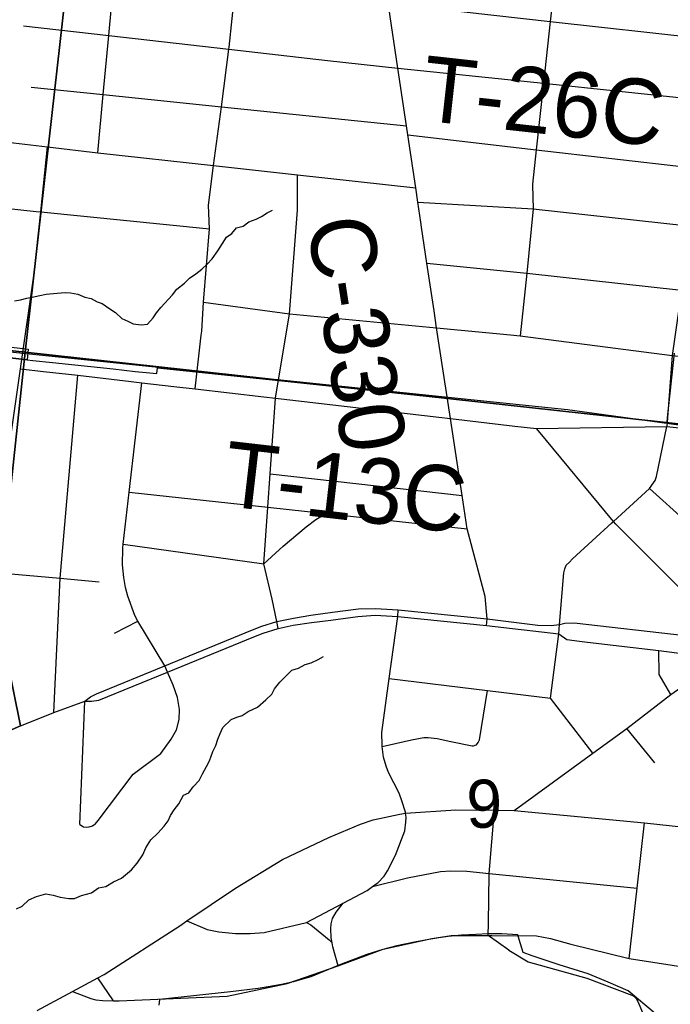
# Model space of a CAD drawing. Extents: x 0 to 34, y 0 to 22.
# Drawn here: x 3.7866 to 4.0699, y 18.1401 to 18.5686 of the extents above; entities that cross this region are included whole.
import ezdxf

# ---------------------------------------------------------------- set-up
doc = ezdxf.new("R2010")
doc.units = 0
for name, color, linetype in [('GM_X_City_Street', 7, 'Continuous'), ('GM_X_Corporation', 7, 'Continuous'), ('GM_X_County_Road', 7, 'Continuous'), ('GM_X_County_Road_Text', 7, 'Continuous'), ('GM_X_Minor_River', 7, 'Continuous'), ('GM_X_Rail_Line', 7, 'Continuous'), ('GM_X_Section', 7, 'Continuous'), ('GM_X_Section_Text', 7, 'Continuous'), ('GM_X_Township_Road', 7, 'Continuous'), ('GM_X_Township_Road_Text', 7, 'Continuous'), ('GM_X_US_Route', 7, 'Continuous')]:
    doc.layers.add(name, color=color, linetype=linetype)

msp = doc.modelspace()

# ---------------------------------------------------------------- linework, layer by layer
at = {"layer": 'GM_X_City_Street'}
for p, q in [((3.90761, 18.48575), (3.9076, 18.50112)), ((3.89564, 18.37094), (3.9793, 18.36153)), ((3.83168, 18.34037), (3.8929, 18.33184)), ((3.82789, 18.30165), (3.83811, 18.30679)), ((3.81273, 18.21831), (3.81499, 18.27198)), ((4.06318, 18.24515), (4.05108, 18.26012)), ((3.82752, 18.14157), (3.82069, 18.15161))]:
    msp.add_line(p, q, dxfattribs=at)
for points in [[(3.82059, 18.51072), (3.82296, 18.53607), (3.82536, 18.56174), (3.82774, 18.58708), (3.82778, 18.58752), (3.83151, 18.61756), (3.83508, 18.64638)], [(3.86882, 18.48794), (3.87108, 18.50515), (3.87445, 18.53075), (3.87774, 18.55574), (3.87786, 18.5567), (3.88051, 18.58182), (3.88059, 18.5826), (3.8837, 18.61207), (3.88671, 18.64074)], [(3.7882, 18.56599), (3.82536, 18.56174), (3.87774, 18.55574), (3.92064, 18.55083), (3.9513, 18.54761), (4.01474, 18.54094), (4.08062, 18.534), (4.11469, 18.53157), (4.14025, 18.52918)], [(3.79165, 18.5393), (3.82296, 18.53607), (3.87445, 18.53075), (3.95505, 18.52242)], [(3.95563, 18.51853), (4.01159, 18.51205), (4.07747, 18.50443), (4.08622, 18.50342), (4.1369, 18.49816)], [(3.78698, 18.41672), (3.79271, 18.45717), (3.79579, 18.48497), (3.79642, 18.49071), (3.79869, 18.51333)], [(3.76428, 18.48836), (3.79383, 18.48518), (3.79579, 18.48497), (3.86922, 18.4776)], [(3.774, 18.30631), (3.77546, 18.32135), (3.77611, 18.32806), (3.77998, 18.36798), (3.78698, 18.41672)], [(3.80154, 18.26706), (3.80426, 18.32552), (3.81186, 18.41384)], [(3.85093, 18.28464), (3.84984, 18.28742), (3.83811, 18.30679), (3.83678, 18.30925), (3.83372, 18.31768), (3.83265, 18.32143), (3.83198, 18.3259), (3.83143, 18.33138), (3.83148, 18.33865), (3.83168, 18.34037), (3.83427, 18.36294), (3.83974, 18.4106)], [(3.89916, 18.30358), (3.89866, 18.30664), (3.89657, 18.3164), (3.8929, 18.33184), (3.89462, 18.35642), (3.89564, 18.37094), (3.89801, 18.40385)], [(4.08587, 18.30069), (4.08645, 18.30438), (4.08638, 18.30763), (4.08414, 18.31125), (4.04623, 18.34898), (4.04518, 18.35025), (4.01255, 18.38962), (4.01161, 18.39067)], [(4.03626, 18.24933), (4.01779, 18.2733), (4.02137, 18.30127), (4.02172, 18.30543), (4.02363, 18.32793), (4.02404, 18.32966), (4.02465, 18.33114), (4.02601, 18.33254), (4.02736, 18.33394), (4.04447, 18.34961), (4.04518, 18.35025), (4.06083, 18.3646), (4.06269, 18.36698), (4.06336, 18.36805), (4.06398, 18.36986), (4.06838, 18.39161)], [(4.06838, 18.39161), (4.09799, 18.38837), (4.12496, 18.38543)], [(3.83427, 18.36294), (3.89462, 18.35642), (3.91993, 18.35369), (3.98151, 18.34705)], [(4.14353, 18.35641), (4.12544, 18.34462), (4.11184, 18.33576), (4.10745, 18.33471), (4.10148, 18.33482), (4.09602, 18.33569), (4.09064, 18.33765), (4.07697, 18.35001), (4.06083, 18.3646)], [(3.8929, 18.33184), (3.90138, 18.33945), (3.91132, 18.34783), (3.91551, 18.35101), (3.91993, 18.35369)], [(3.77611, 18.32806), (3.80426, 18.32552), (3.82123, 18.32398)], [(3.85937, 18.17633), (3.86821, 18.17265), (3.87336, 18.17162), (3.88052, 18.17087), (3.88704, 18.17081), (3.89306, 18.17137), (3.91154, 18.17563), (3.92743, 18.18403), (3.93787, 18.18963), (3.9403, 18.19132), (3.94234, 18.19275), (3.94274, 18.19303), (3.94532, 18.19577), (3.94677, 18.19818), (3.95033, 18.20495), (3.95434, 18.21551), (3.95482, 18.21928), (3.95497, 18.22146), (3.95468, 18.2233), (3.95455, 18.22374), (3.95305, 18.22862), (3.95182, 18.23192), (3.94725, 18.24095), (3.94615, 18.24373), (3.94511, 18.24765), (3.94452, 18.25231), (3.94447, 18.2527), (3.94437, 18.25831), (3.94757, 18.28187), (3.95123, 18.30884), (3.95137, 18.31183)], [(4.00199, 18.22439), (4.03626, 18.24933), (4.05108, 18.26012), (4.07024, 18.27487), (4.08139, 18.28268), (4.08446, 18.28742), (4.08508, 18.29078), (4.08587, 18.30069)], [(4.07024, 18.27487), (4.06513, 18.28361), (4.0649, 18.29411)], [(3.81273, 18.21831), (3.81442, 18.21733), (3.81565, 18.21711), (3.81689, 18.21727), (3.81829, 18.21777), (3.81891, 18.21812), (3.81947, 18.21846), (3.82074, 18.22004), (3.83596, 18.24026), (3.84811, 18.24927), (3.85259, 18.25549), (3.85483, 18.25947), (3.85599, 18.26403), (3.85621, 18.26844), (3.85534, 18.27364), (3.85339, 18.27892), (3.85093, 18.28464)], [(3.94757, 18.28187), (3.99039, 18.27665), (4.01779, 18.2733)], [(3.98423, 18.2526), (3.98497, 18.25285), (3.98548, 18.25307), (3.9863, 18.25401), (3.98685, 18.25513), (3.99039, 18.27665)], [(3.94452, 18.25231), (3.95722, 18.25519), (3.96256, 18.25621), (3.96456, 18.25624), (3.96844, 18.25571), (3.97434, 18.25452)], [(3.97434, 18.25452), (3.98367, 18.25262), (3.98423, 18.2526)], [(3.95468, 18.2233), (3.97655, 18.22474), (3.99345, 18.22457), (4.00199, 18.22439)], [(3.99963, 18.16361), (3.99064, 18.17007), (3.99071, 18.17539), (3.99099, 18.19668), (3.99102, 18.19705), (3.99345, 18.22457)], [(4.00199, 18.22439), (4.05866, 18.21901), (4.08944, 18.21574), (4.11717, 18.21278), (4.1574, 18.2085), (4.18818, 18.20522), (4.21888, 18.20195), (4.23304, 18.20044), (4.23459, 18.20044), (4.23592, 18.2005), (4.23762, 18.20082), (4.24412, 18.20287), (4.24912, 18.20489), (4.25307, 18.20726), (4.26706, 18.21564)], [(3.7942, 18.13733), (3.80954, 18.1456), (3.82069, 18.15161), (3.82338, 18.15307), (3.85628, 18.17424), (3.85937, 18.17633), (3.88054, 18.19064), (3.90111, 18.20314), (3.92124, 18.2126), (3.93507, 18.21847), (3.94057, 18.22037), (3.95216, 18.22278), (3.95468, 18.2233)], [(4.05197, 18.16003), (4.05544, 18.19056), (4.05866, 18.21901)], [(3.9403, 18.19132), (3.95545, 18.19515), (3.96993, 18.19788), (3.97431, 18.19819), (3.98133, 18.19802), (3.99102, 18.19705), (4.05544, 18.19056)], [(3.9253, 18.15679), (3.92294, 18.16503), (3.92264, 18.16683), (3.92227, 18.16904), (3.92215, 18.17303), (3.92227, 18.17508), (3.92281, 18.17739), (3.9245, 18.18017), (3.92743, 18.18403)], [(3.91154, 18.17563), (3.91337, 18.17466), (3.92132, 18.16819), (3.92264, 18.16683)], [(3.80954, 18.1456), (3.81766, 18.14254), (3.81982, 18.14203), (3.82277, 18.14167), (3.82752, 18.14157), (3.82998, 18.14152), (3.87693, 18.14357), (3.90306, 18.1491), (3.9253, 18.15679), (3.92639, 18.15717), (3.94495, 18.164), (3.96612, 18.16877), (3.9745, 18.17003), (3.99064, 18.17007), (3.99218, 18.17005), (4.01172, 18.16981), (4.0178, 18.16877), (4.02665, 18.16627), (4.05197, 18.16003), (4.08106, 18.15552)]]:
    msp.add_lwpolyline(points, dxfattribs=at)
at = {"layer": 'GM_X_Corporation'}
for points in [[(3.77634, 18.4268), (3.78809, 18.42549), (3.79037, 18.42521), (3.78987, 18.4206), (3.78748, 18.42087), (3.75274, 18.42486)], [(3.75274, 18.42486), (3.78748, 18.42087), (3.78987, 18.4206), (3.79231, 18.42034), (3.80094, 18.41942), (3.82729, 18.4166), (3.83695, 18.41557), (3.84162, 18.41507), (3.84629, 18.41457), (3.84656, 18.41715), (3.90075, 18.41142), (3.97599, 18.40346), (4.06541, 18.39367), (4.06852, 18.3933), (4.06875, 18.39529), (4.07174, 18.42348)], [(3.77441, 18.32237), (3.78698, 18.26121), (3.78076, 18.25845)], [(3.78076, 18.25845), (3.78698, 18.26121), (3.77441, 18.32237)], [(4.06332, 18.13608), (4.05156, 18.14587), (4.04293, 18.14964), (4.03424, 18.15331), (4.02158, 18.15722), (4.00975, 18.16114), (4.00581, 18.16263), (4.00523, 18.16453), (4.00408, 18.16825), (4.00352, 18.17023), (3.99661, 18.17073), (3.99069, 18.17078), (3.98527, 18.17048), (3.97896, 18.17009), (3.97323, 18.16954), (3.96914, 18.16905), (3.9648, 18.16831), (3.95859, 18.16708), (3.95079, 18.16545), (3.94473, 18.16397), (3.93782, 18.1618), (3.93279, 18.15988), (3.92628, 18.15736), (3.91346, 18.15208), (3.90981, 18.151), (3.90591, 18.14986), (3.90058, 18.14868), (3.89476, 18.1476), (3.89047, 18.14691), (3.87835, 18.1455), (3.84753, 18.1422), (3.84726, 18.13974)]]:
    msp.add_lwpolyline(points, dxfattribs=at)
at = {"layer": 'GM_X_County_Road'}
msp.add_line((3.97419, 18.39501), (3.97347, 18.39976), dxfattribs=at)
for points in [[(3.96162, 18.47834), (3.9613, 18.48044), (3.96, 18.48917), (3.95907, 18.49544), (3.95563, 18.51853), (3.95505, 18.52242), (3.9513, 18.54761), (3.94737, 18.574), (3.94711, 18.57581), (3.94276, 18.60585), (3.93852, 18.63508), (3.93426, 18.6645), (3.93087, 18.68794)], [(3.38923, 18.56049), (3.44017, 18.55511), (3.465, 18.55248), (3.46721, 18.55223), (3.52552, 18.54552), (3.5724, 18.54012), (3.58929, 18.53818), (3.60533, 18.536), (3.61927, 18.53473), (3.63291, 18.53276), (3.67421, 18.52805), (3.70293, 18.52478), (3.7172, 18.52285), (3.79869, 18.51333), (3.82059, 18.51072), (3.87108, 18.50515), (3.9076, 18.50112), (3.95907, 18.49544)], [(3.97347, 18.39976), (3.97332, 18.4007), (3.96816, 18.43454), (3.96704, 18.44193), (3.96396, 18.4626), (3.96162, 18.47834)], [(3.98984, 18.30496), (3.99013, 18.30789), (3.98929, 18.31756), (3.98151, 18.34705), (3.9793, 18.36153), (3.97419, 18.39501)]]:
    msp.add_lwpolyline(points, dxfattribs=at)
at = {"layer": 'GM_X_Minor_River'}
for points in [[(3.7844, 18.44625), (3.78689, 18.44672), (3.78976, 18.44736), (3.79206, 18.44784), (3.79532, 18.44865), (3.79819, 18.4491), (3.80296, 18.44966), (3.80639, 18.4499), (3.80867, 18.44981), (3.81187, 18.4491), (3.81505, 18.44783), (3.81769, 18.44734), (3.82029, 18.4459), (3.82254, 18.44505), (3.82587, 18.44282), (3.82828, 18.4412), (3.83103, 18.43861), (3.83364, 18.43736), (3.83607, 18.43631), (3.83947, 18.43579), (3.84233, 18.43605), (3.84472, 18.43881), (3.84613, 18.44103), (3.84813, 18.44342), (3.85309, 18.44891), (3.85509, 18.4513), (3.85843, 18.45401), (3.8606, 18.4562), (3.86333, 18.45799), (3.86588, 18.45998), (3.86825, 18.46216), (3.87043, 18.46454), (3.87285, 18.46805), (3.87488, 18.4712), (3.87669, 18.47397), (3.87904, 18.47559), (3.88103, 18.47797), (3.88392, 18.47881), (3.88646, 18.4806), (3.88954, 18.4818), (3.89187, 18.48304), (3.89441, 18.48464), (3.89673, 18.48569)], [(3.87868, 18.26403), (3.88119, 18.26507), (3.88349, 18.26573), (3.88604, 18.26753), (3.8901, 18.26945), (3.89383, 18.27253), (3.8964, 18.27508), (3.89763, 18.27731), (3.89984, 18.28026), (3.90241, 18.28281), (3.90518, 18.28555), (3.90806, 18.28638), (3.91097, 18.28797), (3.91347, 18.28863), (3.91657, 18.29021), (3.9189, 18.29144)], [(3.78517, 18.18162), (3.78769, 18.18284), (3.79065, 18.18557), (3.79393, 18.18695), (3.79797, 18.18812), (3.80118, 18.1876), (3.80419, 18.18672), (3.80797, 18.18618), (3.81043, 18.18608), (3.81353, 18.18747), (3.81794, 18.18862), (3.82088, 18.19078), (3.82413, 18.1914), (3.82744, 18.19336), (3.83092, 18.19492), (3.83524, 18.19854), (3.83783, 18.20148), (3.84026, 18.20518), (3.84151, 18.20817), (3.84374, 18.21169), (3.84671, 18.21461), (3.84948, 18.21753), (3.85129, 18.21993), (3.85233, 18.22217), (3.85395, 18.22476), (3.85595, 18.22734), (3.858, 18.23106), (3.86032, 18.2321), (3.86213, 18.23468), (3.86471, 18.23743), (3.86616, 18.24041), (3.86799, 18.24357), (3.86923, 18.24599), (3.87072, 18.25011), (3.87196, 18.25272), (3.87283, 18.25553), (3.87388, 18.25796), (3.87512, 18.26057), (3.87868, 18.26403)]]:
    msp.add_lwpolyline(points, dxfattribs=at)
at = {"layer": 'GM_X_Rail_Line'}
msp.add_lwpolyline([(4.31008, 18.28146), (4.20438, 18.36289), (4.18895, 18.37397), (4.16841, 18.37909), (4.02522, 18.39882), (3.29119, 18.47469), (3.25437, 18.47634)], dxfattribs=at)
at = {"layer": 'GM_X_Section'}
for points in [[(3.33585, 18.97757), (3.84478, 18.91854), (3.78896, 18.4239), (3.29405, 18.47716)], [(3.84478, 18.91854), (4.33236, 18.83277), (4.28649, 18.36934), (3.78896, 18.4239)]]:
    msp.add_lwpolyline(points, close=True, dxfattribs=at)
for points in [[(3.2415, 17.96998), (3.29405, 18.47716), (3.78896, 18.4239), (3.73932, 17.95816)], [(3.73932, 17.95816), (3.78896, 18.4239), (4.28649, 18.36934), (4.26587, 18.15348), (4.24952, 18.15002), (4.22954, 18.14532), (4.19297, 18.13506)]]:
    msp.add_lwpolyline(points, dxfattribs=at)
at = {"layer": 'GM_X_Township_Road'}
for p, q in [((3.863, 18.40791), (3.86569, 18.43125)), ((3.78698, 18.41672), (3.79693, 18.41557))]:
    msp.add_line(p, q, dxfattribs=at)
for points in [[(4.01903, 18.58032), (4.01767, 18.56791), (4.01474, 18.54094), (4.01159, 18.51205), (4.00995, 18.49705), (4.00996, 18.49654)], [(3.96727, 18.57355), (4.01767, 18.56791), (4.08343, 18.56054)], [(4.00996, 18.49654), (4.01018, 18.48637), (4.00741, 18.45836), (4.00454, 18.43097)], [(3.96, 18.48917), (4.01018, 18.48637), (4.07766, 18.47894), (4.13363, 18.47139)], [(3.86569, 18.43125), (3.86591, 18.43312), (3.86662, 18.44565), (3.86922, 18.4776), (3.86882, 18.48794)], [(3.89801, 18.40385), (3.9041, 18.44058), (3.90761, 18.48575)], [(3.96396, 18.4626), (4.00741, 18.45836), (4.0748, 18.45084), (4.13109, 18.44402)], [(4.07575, 18.46021), (4.0748, 18.45084), (4.07076, 18.42247), (4.06838, 18.39161)], [(3.86662, 18.44565), (3.9041, 18.44058), (3.96816, 18.43454), (4.00034, 18.43151), (4.00454, 18.43097), (4.07076, 18.42247), (4.07359, 18.42211), (4.07552, 18.42186)], [(3.79693, 18.41557), (3.81186, 18.41384), (3.83509, 18.41114)], [(3.83509, 18.41114), (3.83974, 18.4106), (3.8537, 18.40899)], [(3.8537, 18.40899), (3.863, 18.40791), (3.893, 18.40443)], [(3.893, 18.40443), (3.89801, 18.40385), (3.96912, 18.3956)], [(3.96912, 18.3956), (3.97419, 18.39501), (4.00225, 18.39176)], [(4.00225, 18.39176), (4.01161, 18.39067), (4.06838, 18.39161)], [(3.99963, 18.16361), (4.00807, 18.15848), (4.03357, 18.15148), (4.05317, 18.14403), (4.05407, 18.14356), (4.05459, 18.14307), (4.05505, 18.14253), (4.05542, 18.14203), (4.05577, 18.14131), (4.05776, 18.13652), (4.063, 18.13261), (4.06676, 18.13063), (4.06773, 18.13001), (4.06844, 18.12907), (4.06965, 18.12315)]]:
    msp.add_lwpolyline(points, dxfattribs=at)
at = {"layer": 'GM_X_US_Route'}
for points in [[(3.81499, 18.27198), (3.81747, 18.27394), (3.82005, 18.27527), (3.84984, 18.28742), (3.88239, 18.30079), (3.88731, 18.30274), (3.89208, 18.30462), (3.89866, 18.30664), (3.90581, 18.30809), (3.91339, 18.30948), (3.92277, 18.31069), (3.9341, 18.31213), (3.94153, 18.31235), (3.95137, 18.31183), (3.99013, 18.30789), (4.01226, 18.3051), (4.01804, 18.30496), (4.02172, 18.30543), (4.02397, 18.3059), (4.0281, 18.30611), (4.0764, 18.30062)], [(3.81499, 18.27198), (3.81788, 18.27198), (3.82113, 18.27249), (3.85093, 18.28464), (3.88289, 18.29772), (3.88781, 18.29968), (3.89258, 18.30156), (3.89916, 18.30358), (3.90567, 18.3051), (3.9137, 18.30618), (3.92216, 18.3072), (3.9338, 18.30879), (3.94139, 18.30937), (3.95123, 18.30884), (3.98984, 18.30496), (4.02137, 18.30127), (4.02484, 18.29888), (4.03037, 18.29817)], [(4.03037, 18.29817), (4.03388, 18.29772), (4.0649, 18.29411), (4.08067, 18.29201), (4.08508, 18.29078), (4.09267, 18.28746), (4.1083, 18.28485), (4.16788, 18.27827), (4.17142, 18.27834), (4.17612, 18.27928), (4.18205, 18.28174), (4.18545, 18.28283), (4.18972, 18.28319), (4.19619, 18.28399)], [(3.78623, 18.261), (3.79254, 18.26348), (3.80154, 18.26706), (3.81499, 18.27198)]]:
    msp.add_lwpolyline(points, dxfattribs=at)

# ---------------------------------------------------------------- texts
at = {"layer": 'GM_X_County_Road_Text'}
msp.add_text('C-330', height=0.028409, rotation=278.7879, dxfattribs=at).set_placement((3.91162, 18.481))
at = {"layer": 'GM_X_Section_Text'}
msp.add_text('9', height=0.02093, rotation=0, dxfattribs=at).set_placement((3.98108, 18.2169))
at = {"layer": 'GM_X_Township_Road_Text'}
for s, rotation, p in [('T-26C', 353.6896, (3.96073, 18.5249)), ('T-13C', 353.4233, (3.87436, 18.35711))]:
    msp.add_text(s, height=0.028409, rotation=rotation, dxfattribs=at).set_placement(p)

doc.saveas('drawing.dxf')
